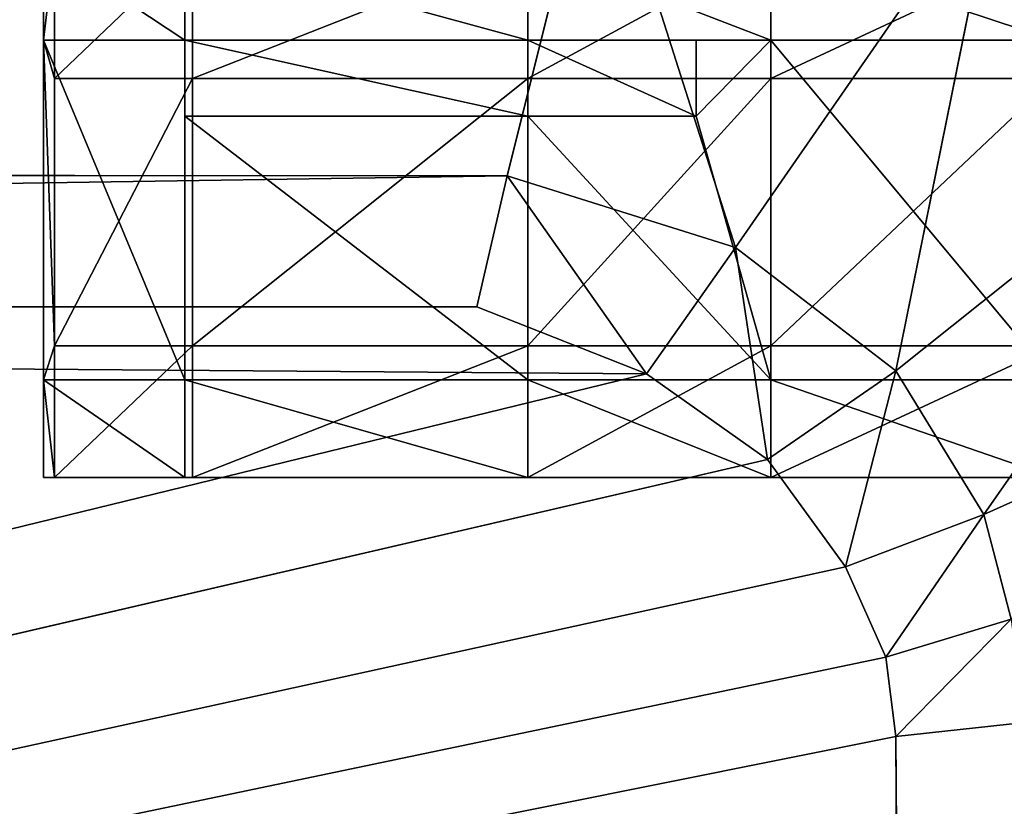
# Model space of a CAD drawing. Extents: x 0 to 31, y 0 to 21.2.
# Tile 394 of 574: x 20.8 to 22.2, y 4.1 to 5.3. Entities that reach past the tile are written whole.
import ezdxf

# ---------------------------------------------------------------- set-up
doc = ezdxf.new("R2010")
doc.units = 0
doc.header["$MEASUREMENT"] = 0
doc.layers.get('0').update_dxf_attribs({"color": 13, "linetype": 'CONTINUOUS'})
for name, color, linetype in [('CAST_IRON', 250, 'CONTINUOUS'), ('GALVANIZED_METAL', 252, 'CONTINUOUS'), ('GRATES', 250, 'CONTINUOUS')]:
    doc.layers.add(name, color=color, linetype=linetype)

# ---------------------------------------------------------------- blocks, each defined once
blk = doc.blocks.new('NGM5058UC_TRADECAD_DXF')
at = {"layer": 'CAST_IRON', "color": 0}
for p, q in [((6.1434, -5.06665, -0.01055), (6.0136, -5.58635, 0.43355)), ((6.1434, -5.06665, -0.01055), (6.0136, -5.58635, 0.43355)), ((6.1434, -5.06665, -0.01055), (6.3414, -5.68915, 0.42785)), ((6.1434, -5.06665, -0.01055), (6.3414, -5.68915, 0.42785)), ((6.717, -5.14705, -0.01805), (6.3414, -5.68915, 0.42785)), ((6.717, -5.14705, -0.01805), (6.3414, -5.68915, 0.42785)), ((6.717, -5.14705, -0.01805), (6.5712, -5.86575, 0.43245)), ((6.717, -5.14705, -0.01805), (6.5712, -5.86575, 0.43245)), ((6.5712, -5.86575, 0.43245), (7.1811, -5.37945, -0.02125)), ((6.5712, -5.86575, 0.43245), (7.1811, -5.37945, -0.02125)), ((-6.3957, -5.57645, 0.42515), (6.0136, -5.58635, 0.43355)), ((-6.3957, -5.57645, 0.42515), (6.0136, -5.58635, 0.43355)), ((6.0136, -5.58635, 0.43355), (5.9703, -5.77405, 0.58145)), ((6.0136, -5.58635, 0.43355), (5.9703, -5.77405, 0.58145)), ((6.0136, -5.58635, 0.43355), (6.2138, -5.87025, 0.58145)), ((6.0136, -5.58635, 0.43355), (6.2138, -5.87025, 0.58145)), ((6.0136, -5.58635, 0.43355), (6.3414, -5.68915, 0.42785)), ((6.0136, -5.58635, 0.43355), (6.3414, -5.68915, 0.42785)), ((6.2138, -5.87025, 0.58145), (6.3414, -5.68915, 0.42785)), ((6.2138, -5.87025, 0.58145), (6.3414, -5.68915, 0.42785)), ((6.3414, -5.68915, 0.42785), (6.5712, -5.86575, 0.43245)), ((6.3414, -5.68915, 0.42785), (6.5712, -5.86575, 0.43245)), ((7.434, -5.74205, -0.01705), (6.6979, -6.07205, 0.44385)), ((7.434, -5.74205, -0.01705), (6.6979, -6.07205, 0.44385)), ((-6.3929, -5.77405, 0.58145), (5.9703, -5.77405, 0.58145)), ((-6.3929, -5.77405, 0.58145), (5.9703, -5.77405, 0.58145)), ((5.9703, -5.77405, 0.58145), (6.2138, -5.87025, 0.58145)), ((5.9703, -5.77405, 0.58145), (6.2138, -5.87025, 0.58145)), ((6.2138, -5.87025, 0.58145), (-7.348, -9.18255, 0.58145)), ((6.2138, -5.87025, 0.58145), (-7.348, -9.18255, 0.58145)), ((6.2138, -5.87025, 0.58145), (6.3871, -5.99295, 0.58145)), ((6.2138, -5.87025, 0.58145), (6.3871, -5.99295, 0.58145)), ((6.3871, -5.99295, 0.58145), (6.5712, -5.86575, 0.43245)), ((6.3871, -5.99295, 0.58145), (6.5712, -5.86575, 0.43245)), ((6.5712, -5.86575, 0.43245), (6.6979, -6.07205, 0.44385)), ((6.5712, -5.86575, 0.43245), (6.6979, -6.07205, 0.44385)), ((6.3871, -5.99295, 0.58145), (-7.348, -9.18255, 0.58145)), ((6.3871, -5.99295, 0.58145), (-7.348, -9.18255, 0.58145)), ((6.3871, -5.99295, 0.58145), (6.4994, -6.14695, 0.58145)), ((6.3871, -5.99295, 0.58145), (6.4994, -6.14695, 0.58145)), ((6.4994, -6.14695, 0.58145), (6.6979, -6.07205, 0.44385)), ((6.4994, -6.14695, 0.58145), (6.6979, -6.07205, 0.44385)), ((6.6979, -6.07205, 0.44385), (6.7371, -6.22205, 0.45035)), ((6.6979, -6.07205, 0.44385), (6.7371, -6.22205, 0.45035)), ((-7.348, -9.18255, 0.58145), (6.4994, -6.14695, 0.58145)), ((-7.348, -9.18255, 0.58145), (6.4994, -6.14695, 0.58145)), ((6.4994, -6.14695, 0.58145), (6.5572, -6.27685, 0.57605)), ((6.4994, -6.14695, 0.58145), (6.5572, -6.27685, 0.57605)), ((6.7371, -6.22205, 0.45035), (6.5572, -6.27685, 0.57605)), ((6.7371, -6.22205, 0.45035), (6.5572, -6.27685, 0.57605)), ((6.7371, -6.22205, 0.45035), (6.5715, -6.39075, 0.58145)), ((6.7371, -6.22205, 0.45035), (6.5715, -6.39075, 0.58145)), ((6.5572, -6.27685, 0.57605), (-7.348, -9.18255, 0.58145)), ((6.5572, -6.27685, 0.57605), (-7.348, -9.18255, 0.58145)), ((6.5572, -6.27685, 0.57605), (6.5715, -6.39075, 0.58145)), ((6.5572, -6.27685, 0.57605), (6.5715, -6.39075, 0.58145)), ((6.5715, -6.39075, 0.58145), (6.7558, -6.37075, 0.46905)), ((6.5715, -6.39075, 0.58145), (6.7558, -6.37075, 0.46905)), ((6.5715, -6.39075, 0.58145), (-7.348, -9.18255, 0.58145)), ((6.5715, -6.39075, 0.58145), (-7.348, -9.18255, 0.58145)), ((6.5715, -6.39075, 0.58145), (6.5869, -9.17585, 0.58145)), ((6.5715, -6.39075, 0.58145), (6.5869, -9.17585, 0.58145))]:
    blk.add_line(p, q, dxfattribs=at)
at = {"layer": 'GRATES', "color": 0}
for p, q in [((5.3485, -5.39145, 0.70725), (5.3485, -5.25695, 0.70725)), ((5.3485, -5.39145, 0.70725), (5.3485, -5.25695, 0.70725)), ((5.3642, -5.25695, 0.98805), (5.3642, -5.44635, 0.98805)), ((5.3642, -5.25695, 0.98805), (5.3642, -5.44635, 0.98805)), ((5.5512, -5.39145, 0.70725), (5.5512, -5.25695, 0.70725)), ((5.5512, -5.39145, 0.70725), (5.5512, -5.25695, 0.70725)), ((5.5623, -5.44635, 0.98805), (5.5623, -5.25695, 0.98805)), ((5.5623, -5.44635, 0.98805), (5.5623, -5.25695, 0.98805)), ((6.0434, -5.44635, 0.98805), (6.0434, -5.25695, 0.98805)), ((6.0434, -5.44635, 0.98805), (6.0434, -5.25695, 0.98805)), ((6.0434, -5.39145, 0.70725), (6.0434, -5.25695, 0.70725)), ((6.0434, -5.39145, 0.70725), (6.0434, -5.25695, 0.70725)), ((6.3922, -5.25695, 0.98805), (6.3922, -5.44635, 0.98805)), ((6.3922, -5.39145, 0.70725), (6.3922, -5.25695, 0.70725)), ((6.3922, -5.25695, 0.98805), (6.3922, -5.44635, 0.98805)), ((6.3922, -5.39145, 0.70725), (6.3922, -5.25695, 0.70725)), ((5.3485, -5.39145, 0.70725), (5.3642, -5.44635, 0.98805)), ((5.3485, -5.87865, 0.70725), (5.3485, -5.39145, 0.70725)), ((5.3485, -5.39145, 0.70725), (5.3642, -5.44635, 0.98805)), ((5.3485, -5.39145, 0.70725), (5.5512, -5.39145, 0.70725)), ((5.3485, -5.39145, 0.70725), (5.5512, -5.39145, 0.70725)), ((5.3485, -5.87865, 0.70725), (5.3485, -5.39145, 0.70725)), ((5.5512, -5.50035, 0.30885), (5.5512, -5.39145, 0.30885)), ((5.5512, -5.39145, 0.30885), (5.5512, -5.39145, 0.59665)), ((5.5512, -5.39145, 0.59665), (5.5512, -5.87865, 0.59665)), ((5.5512, -5.39145, 0.70725), (6.0434, -5.39145, 0.70725)), ((5.5512, -5.87865, 0.70725), (5.5512, -5.39145, 0.70725)), ((6.0434, -5.39145, 0.30885), (5.5512, -5.39145, 0.30885)), ((5.5512, -5.50035, 0.30885), (5.5512, -5.39145, 0.30885)), ((5.5512, -5.39145, 0.59665), (5.5512, -5.39145, 0.70725)), ((5.5512, -5.87865, 0.70725), (5.5512, -5.39145, 0.70725)), ((5.5512, -5.39145, 0.59665), (5.5512, -5.87865, 0.59665)), ((5.5512, -5.39145, 0.70725), (6.0434, -5.39145, 0.70725)), ((5.5512, -5.39145, 0.59665), (5.5512, -5.39145, 0.70725)), ((5.5512, -5.39145, 0.59665), (6.0434, -5.39145, 0.59665)), ((5.5512, -5.39145, 0.59665), (6.0434, -5.39145, 0.59665)), ((5.5512, -5.39145, 0.30885), (5.5512, -5.39145, 0.59665)), ((6.0434, -5.39145, 0.30885), (5.5512, -5.39145, 0.30885)), ((6.0434, -5.50035, 0.30885), (6.0434, -5.39145, 0.30885)), ((6.0434, -5.39145, 0.70725), (6.3922, -5.39145, 0.70725)), ((6.2847, -5.39145, 0.30885), (6.0434, -5.39145, 0.30885)), ((6.0434, -5.50035, 0.30885), (6.0434, -5.39145, 0.30885)), ((6.0434, -5.39145, 0.59665), (6.0434, -5.39145, 0.70725)), ((6.0434, -5.39145, 0.70725), (6.3922, -5.39145, 0.70725)), ((6.0434, -5.39145, 0.59665), (6.0434, -5.39145, 0.70725)), ((6.0434, -5.39145, 0.59665), (6.3922, -5.39145, 0.59665)), ((6.0434, -5.39145, 0.30885), (6.0434, -5.39145, 0.59665)), ((6.0434, -5.39145, 0.59665), (6.3922, -5.39145, 0.59665)), ((6.0434, -5.39145, 0.30885), (6.0434, -5.39145, 0.59665)), ((6.2847, -5.39145, 0.30885), (6.0434, -5.39145, 0.30885)), ((6.3922, -5.39145, 0.59665), (6.2847, -5.39145, 0.30885)), ((6.2847, -5.39145, 0.30885), (6.2847, -5.50035, 0.30885)), ((6.2847, -5.39145, 0.30885), (6.2847, -5.50035, 0.30885)), ((6.3922, -5.39145, 0.59665), (6.2847, -5.39145, 0.30885)), ((6.3922, -5.39145, 0.70725), (6.7979, -5.39135, 0.70725)), ((6.3922, -5.39145, 0.70725), (6.7979, -5.39135, 0.70725)), ((6.3922, -5.39145, 0.59665), (6.7979, -5.39135, 0.59665)), ((6.3922, -5.39145, 0.59665), (6.7979, -5.39135, 0.59665)), ((6.3922, -5.87865, 0.59665), (6.3922, -5.39145, 0.59665)), ((6.3922, -5.39145, 0.59665), (6.3922, -5.39145, 0.70725)), ((6.3922, -5.39145, 0.59665), (6.3922, -5.39145, 0.70725)), ((6.3922, -5.87865, 0.59665), (6.3922, -5.39145, 0.59665)), ((5.3642, -5.44635, 0.98805), (5.3642, -5.82985, 0.98805)), ((5.5623, -5.44635, 0.98805), (5.3642, -5.44635, 0.98805)), ((5.3642, -5.44635, 0.98805), (5.3642, -5.82985, 0.98805)), ((5.5623, -5.44635, 0.98805), (5.3642, -5.44635, 0.98805)), ((5.5623, -5.82985, 0.98805), (5.5623, -5.44635, 0.98805)), ((5.5623, -5.44635, 0.98805), (6.0434, -5.44635, 0.98805)), ((5.5623, -5.44635, 0.98805), (6.0434, -5.44635, 0.98805)), ((5.5623, -5.82985, 0.98805), (5.5623, -5.44635, 0.98805)), ((6.3922, -5.44635, 0.98805), (6.0434, -5.44635, 0.98805)), ((6.0434, -5.82985, 0.98805), (6.0434, -5.44635, 0.98805)), ((6.3922, -5.44635, 0.98805), (6.0434, -5.44635, 0.98805)), ((6.0434, -5.82985, 0.98805), (6.0434, -5.44635, 0.98805)), ((6.3922, -5.44635, 0.98805), (6.3922, -5.82985, 0.98805)), ((6.3922, -5.44635, 0.98805), (6.3922, -5.82985, 0.98805)), ((6.3922, -5.44635, 0.98805), (6.7979, -5.44635, 0.98805)), ((6.3922, -5.44635, 0.98805), (6.7979, -5.44635, 0.98805)), ((5.5512, -5.87865, 0.59665), (5.5512, -5.50035, 0.30885)), ((5.5512, -5.50035, 0.30885), (6.0434, -5.50035, 0.30885)), ((5.5512, -5.50035, 0.30885), (6.0434, -5.50035, 0.30885)), ((5.5512, -5.87865, 0.59665), (5.5512, -5.50035, 0.30885)), ((6.0434, -5.50035, 0.30885), (6.2847, -5.50035, 0.30885)), ((6.0434, -5.87865, 0.59665), (6.0434, -5.50035, 0.30885)), ((6.0434, -5.50035, 0.30885), (6.2847, -5.50035, 0.30885)), ((6.0434, -5.87865, 0.59665), (6.0434, -5.50035, 0.30885)), ((6.2847, -5.50035, 0.30885), (6.3922, -5.87865, 0.59665)), ((6.2847, -5.50035, 0.30885), (6.3922, -5.87865, 0.59665)), ((5.3485, -5.87865, 0.70725), (5.3642, -5.82985, 0.98805)), ((5.3485, -5.87865, 0.70725), (5.3642, -5.82985, 0.98805)), ((5.3642, -5.82985, 0.98805), (5.3642, -6.01905, 0.98805)), ((5.3642, -5.82985, 0.98805), (5.3642, -6.01905, 0.98805)), ((5.3642, -5.82985, 0.98805), (5.5623, -5.82985, 0.98805)), ((5.3642, -5.82985, 0.98805), (5.5623, -5.82985, 0.98805)), ((5.5623, -5.82985, 0.98805), (5.5623, -6.01905, 0.98805)), ((6.0434, -5.82985, 0.98805), (5.5623, -5.82985, 0.98805)), ((5.5623, -5.82985, 0.98805), (5.5623, -6.01905, 0.98805)), ((6.0434, -5.82985, 0.98805), (5.5623, -5.82985, 0.98805)), ((6.3922, -5.82985, 0.98805), (6.0434, -5.82985, 0.98805)), ((6.0434, -6.01905, 0.98805), (6.0434, -5.82985, 0.98805)), ((6.3922, -5.82985, 0.98805), (6.0434, -5.82985, 0.98805)), ((6.0434, -6.01905, 0.98805), (6.0434, -5.82985, 0.98805)), ((6.3922, -5.82985, 0.98805), (6.3922, -6.01905, 0.98805)), ((6.3922, -5.82985, 0.98805), (6.3922, -6.01905, 0.98805)), ((6.3922, -5.82985, 0.98805), (6.7979, -5.82985, 0.98805)), ((6.3922, -5.82985, 0.98805), (6.7979, -5.82985, 0.98805)), ((5.3485, -6.01905, 0.70725), (5.3485, -5.87865, 0.70725)), ((5.3485, -5.87865, 0.70725), (5.5512, -5.87865, 0.70725)), ((5.3485, -5.87865, 0.70725), (5.5512, -5.87865, 0.70725)), ((5.3485, -6.01905, 0.70725), (5.3485, -5.87865, 0.70725)), ((5.5512, -6.01905, 0.70725), (5.5512, -5.87865, 0.70725)), ((6.0434, -5.87865, 0.70725), (5.5512, -5.87865, 0.70725)), ((5.5512, -6.01905, 0.70725), (5.5512, -5.87865, 0.70725)), ((6.0434, -5.87865, 0.70725), (5.5512, -5.87865, 0.70725)), ((6.0434, -5.87865, 0.59665), (5.5512, -5.87865, 0.59665)), ((5.5512, -5.87865, 0.59665), (5.5512, -5.87865, 0.70725)), ((5.5512, -5.87865, 0.59665), (5.5512, -5.87865, 0.70725)), ((6.0434, -5.87865, 0.59665), (5.5512, -5.87865, 0.59665)), ((6.3922, -5.87865, 0.70725), (6.0434, -5.87865, 0.70725)), ((6.0434, -5.87865, 0.70725), (6.0434, -6.01905, 0.70725)), ((6.0434, -5.87865, 0.70725), (6.0434, -6.01905, 0.70725)), ((6.0434, -5.87865, 0.70725), (6.0434, -5.87865, 0.59665)), ((6.3922, -5.87865, 0.70725), (6.0434, -5.87865, 0.70725)), ((6.3922, -5.87865, 0.59665), (6.0434, -5.87865, 0.59665)), ((6.0434, -5.87865, 0.70725), (6.0434, -5.87865, 0.59665)), ((6.3922, -5.87865, 0.59665), (6.0434, -5.87865, 0.59665)), ((6.3922, -6.01905, 0.70725), (6.3922, -5.87865, 0.70725)), ((6.3922, -5.87865, 0.70725), (6.7979, -5.87865, 0.70725)), ((6.7979, -5.87865, 0.59665), (6.3922, -5.87865, 0.59665)), ((6.3922, -5.87865, 0.59665), (6.3922, -5.87865, 0.70725)), ((6.7979, -5.87865, 0.59665), (6.3922, -5.87865, 0.59665)), ((6.3922, -5.87865, 0.59665), (6.3922, -5.87865, 0.70725)), ((6.3922, -5.87865, 0.70725), (6.7979, -5.87865, 0.70725)), ((6.3922, -6.01905, 0.70725), (6.3922, -5.87865, 0.70725)), ((5.3642, -6.01905, 0.98805), (5.3485, -6.01905, 0.70725)), ((5.5512, -6.01905, 0.70725), (5.3485, -6.01905, 0.70725)), ((5.3642, -6.01905, 0.98805), (5.3485, -6.01905, 0.70725)), ((5.5512, -6.01905, 0.70725), (5.3485, -6.01905, 0.70725)), ((5.3642, -6.01905, 0.98805), (5.5623, -6.01905, 0.98805)), ((5.3642, -6.01905, 0.98805), (5.5623, -6.01905, 0.98805)), ((6.0434, -6.01905, 0.70725), (5.5512, -6.01905, 0.70725)), ((5.5512, -6.01905, 0.70725), (5.5623, -6.01905, 0.98805)), ((5.5512, -6.01905, 0.70725), (5.5623, -6.01905, 0.98805)), ((6.0434, -6.01905, 0.70725), (5.5512, -6.01905, 0.70725)), ((5.5623, -6.01905, 0.98805), (6.0434, -6.01905, 0.98805)), ((5.5623, -6.01905, 0.98805), (6.0434, -6.01905, 0.98805)), ((6.0434, -6.01905, 0.98805), (6.0434, -6.01905, 0.70725)), ((6.0434, -6.01905, 0.98805), (6.3922, -6.01905, 0.98805)), ((6.3922, -6.01905, 0.70725), (6.0434, -6.01905, 0.70725)), ((6.0434, -6.01905, 0.98805), (6.0434, -6.01905, 0.70725)), ((6.3922, -6.01905, 0.70725), (6.0434, -6.01905, 0.70725)), ((6.0434, -6.01905, 0.98805), (6.3922, -6.01905, 0.98805)), ((6.3922, -6.01905, 0.98805), (6.3922, -6.01905, 0.70725)), ((6.7979, -6.01905, 0.98805), (6.3922, -6.01905, 0.98805)), ((6.3922, -6.01905, 0.70725), (6.7979, -6.01905, 0.70725)), ((6.7979, -6.01905, 0.98805), (6.3922, -6.01905, 0.98805)), ((6.3922, -6.01905, 0.70725), (6.7979, -6.01905, 0.70725)), ((6.3922, -6.01905, 0.98805), (6.3922, -6.01905, 0.70725))]:
    blk.add_line(p, q, dxfattribs=at)
at = {"layer": 'CAST_IRON', "color": 0}
mesh = blk.add_polyface(dxfattribs=at)
corners = [(6.1434, -5.06665, -0.01055), (-6.3957, -5.57645, 0.42515), (-6.4034, -5.06665, -0.01055), (6.0136, -5.58635, 0.43355)]
mesh.append_faces([[corners[k] for k in face] for face in [(0, 1, 2), (1, 0, 3)]], dxfattribs={"vtx0": -1, "color": 0})
mesh = blk.add_polyface(dxfattribs=at)
corners = [(6.3414, -5.68915, 0.42785), (6.0136, -5.58635, 0.43355), (6.1434, -5.06665, -0.01055)]
mesh.append_faces([[corners[k] for k in face] for face in [(0, 1, 2)]], dxfattribs={"color": 0})
mesh = blk.add_polyface(dxfattribs=at)
corners = [(6.717, -5.14705, -0.01805), (6.3414, -5.68915, 0.42785), (6.1434, -5.06665, -0.01055)]
mesh.append_faces([[corners[k] for k in face] for face in [(0, 1, 2)]], dxfattribs={"color": 0})
mesh = blk.add_polyface(dxfattribs=at)
corners = [(7.1811, -5.37945, -0.02125), (6.717, -5.14705, -0.01805), (6.7471, -5.09065, -0.08905)]
mesh.append_faces([[corners[k] for k in face] for face in [(0, 1, 2)]], dxfattribs={"color": 0})
mesh = blk.add_polyface(dxfattribs=at)
corners = [(6.717, -5.14705, -0.01805), (6.5712, -5.86575, 0.43245), (6.3414, -5.68915, 0.42785)]
mesh.append_faces([[corners[k] for k in face] for face in [(0, 1, 2)]], dxfattribs={"color": 0})
mesh = blk.add_polyface(dxfattribs=at)
corners = [(7.1811, -5.37945, -0.02125), (6.5712, -5.86575, 0.43245), (6.717, -5.14705, -0.01805)]
mesh.append_faces([[corners[k] for k in face] for face in [(0, 1, 2)]], dxfattribs={"color": 0})
mesh = blk.add_polyface(dxfattribs=at)
corners = [(7.1811, -5.37945, -0.02125), (6.6979, -6.07205, 0.44385), (6.5712, -5.86575, 0.43245)]
mesh.append_faces([[corners[k] for k in face] for face in [(0, 1, 2)]], dxfattribs={"color": 0})
mesh = blk.add_polyface(dxfattribs=at)
corners = [(7.434, -5.74205, -0.01705), (6.6979, -6.07205, 0.44385), (7.1811, -5.37945, -0.02125)]
mesh.append_faces([[corners[k] for k in face] for face in [(0, 1, 2)]], dxfattribs={"color": 0})
mesh = blk.add_polyface(dxfattribs=at)
corners = [(6.0136, -5.58635, 0.43355), (-6.3929, -5.77405, 0.58145), (-6.3957, -5.57645, 0.42515)]
mesh.append_faces([[corners[k] for k in face] for face in [(0, 1, 2)]], dxfattribs={"color": 0})
mesh = blk.add_polyface(dxfattribs=at)
corners = [(6.0136, -5.58635, 0.43355), (5.9703, -5.77405, 0.58145), (-6.3929, -5.77405, 0.58145)]
mesh.append_faces([[corners[k] for k in face] for face in [(0, 1, 2)]], dxfattribs={"color": 0})
mesh = blk.add_polyface(dxfattribs=at)
corners = [(6.2138, -5.87025, 0.58145), (5.9703, -5.77405, 0.58145), (6.0136, -5.58635, 0.43355)]
mesh.append_faces([[corners[k] for k in face] for face in [(0, 1, 2)]], dxfattribs={"color": 0})
mesh = blk.add_polyface(dxfattribs=at)
corners = [(6.3414, -5.68915, 0.42785), (6.2138, -5.87025, 0.58145), (6.0136, -5.58635, 0.43355)]
mesh.append_faces([[corners[k] for k in face] for face in [(0, 1, 2)]], dxfattribs={"color": 0})
mesh = blk.add_polyface(dxfattribs=at)
corners = [(6.3871, -5.99295, 0.58145), (6.2138, -5.87025, 0.58145), (6.3414, -5.68915, 0.42785)]
mesh.append_faces([[corners[k] for k in face] for face in [(0, 1, 2)]], dxfattribs={"color": 0})
mesh = blk.add_polyface(dxfattribs=at)
corners = [(6.5712, -5.86575, 0.43245), (6.3871, -5.99295, 0.58145), (6.3414, -5.68915, 0.42785)]
mesh.append_faces([[corners[k] for k in face] for face in [(0, 1, 2)]], dxfattribs={"color": 0})
mesh = blk.add_polyface(dxfattribs=at)
corners = [(7.434, -5.74205, -0.01705), (6.7371, -6.22205, 0.45035), (6.6979, -6.07205, 0.44385)]
mesh.append_faces([[corners[k] for k in face] for face in [(0, 1, 2)]], dxfattribs={"color": 0})
mesh = blk.add_polyface(dxfattribs=at)
corners = [(-6.3929, -5.77405, 0.58145), (6.2138, -5.87025, 0.58145), (-7.348, -9.18255, 0.58145), (5.9703, -5.77405, 0.58145)]
mesh.append_faces([[corners[k] for k in face] for face in [(0, 1, 2), (1, 0, 3)]], dxfattribs={"vtx0": -1, "color": 0})
mesh = blk.add_polyface(dxfattribs=at)
corners = [(6.3871, -5.99295, 0.58145), (-7.348, -9.18255, 0.58145), (6.2138, -5.87025, 0.58145)]
mesh.append_faces([[corners[k] for k in face] for face in [(0, 1, 2)]], dxfattribs={"color": 0})
mesh = blk.add_polyface(dxfattribs=at)
corners = [(6.5712, -5.86575, 0.43245), (6.4994, -6.14695, 0.58145), (6.3871, -5.99295, 0.58145)]
mesh.append_faces([[corners[k] for k in face] for face in [(0, 1, 2)]], dxfattribs={"color": 0})
mesh = blk.add_polyface(dxfattribs=at)
corners = [(6.6979, -6.07205, 0.44385), (6.4994, -6.14695, 0.58145), (6.5712, -5.86575, 0.43245)]
mesh.append_faces([[corners[k] for k in face] for face in [(0, 1, 2)]], dxfattribs={"color": 0})
mesh = blk.add_polyface(dxfattribs=at)
corners = [(6.4994, -6.14695, 0.58145), (-7.348, -9.18255, 0.58145), (6.3871, -5.99295, 0.58145)]
mesh.append_faces([[corners[k] for k in face] for face in [(0, 1, 2)]], dxfattribs={"color": 0})
mesh = blk.add_polyface(dxfattribs=at)
corners = [(6.6979, -6.07205, 0.44385), (6.5572, -6.27685, 0.57605), (6.4994, -6.14695, 0.58145)]
mesh.append_faces([[corners[k] for k in face] for face in [(0, 1, 2)]], dxfattribs={"color": 0})
mesh = blk.add_polyface(dxfattribs=at)
corners = [(6.7371, -6.22205, 0.45035), (6.5572, -6.27685, 0.57605), (6.6979, -6.07205, 0.44385)]
mesh.append_faces([[corners[k] for k in face] for face in [(0, 1, 2)]], dxfattribs={"color": 0})
mesh = blk.add_polyface(dxfattribs=at)
corners = [(6.5572, -6.27685, 0.57605), (-7.348, -9.18255, 0.58145), (6.4994, -6.14695, 0.58145)]
mesh.append_faces([[corners[k] for k in face] for face in [(0, 1, 2)]], dxfattribs={"color": 0})
mesh = blk.add_polyface(dxfattribs=at)
corners = [(6.7371, -6.22205, 0.45035), (6.5715, -6.39075, 0.58145), (6.5572, -6.27685, 0.57605)]
mesh.append_faces([[corners[k] for k in face] for face in [(0, 1, 2)]], dxfattribs={"color": 0})
mesh = blk.add_polyface(dxfattribs=at)
corners = [(6.7558, -6.37075, 0.46905), (6.5715, -6.39075, 0.58145), (6.7371, -6.22205, 0.45035)]
mesh.append_faces([[corners[k] for k in face] for face in [(0, 1, 2)]], dxfattribs={"color": 0})
mesh = blk.add_polyface(dxfattribs=at)
corners = [(6.5715, -6.39075, 0.58145), (-7.348, -9.18255, 0.58145), (6.5572, -6.27685, 0.57605)]
mesh.append_faces([[corners[k] for k in face] for face in [(0, 1, 2)]], dxfattribs={"color": 0})
mesh = blk.add_polyface(dxfattribs=at)
corners = [(6.7558, -6.37075, 0.46905), (6.5869, -9.17585, 0.58145), (6.5715, -6.39075, 0.58145)]
mesh.append_faces([[corners[k] for k in face] for face in [(0, 1, 2)]], dxfattribs={"color": 0})
mesh = blk.add_polyface(dxfattribs=at)
corners = [(6.7752, -9.02675, 0.46705), (6.5869, -9.17585, 0.58145), (6.7558, -6.37075, 0.46905)]
mesh.append_faces([[corners[k] for k in face] for face in [(0, 1, 2)]], dxfattribs={"color": 0})
mesh = blk.add_polyface(dxfattribs=at)
corners = [(6.5869, -9.17585, 0.58145), (-7.348, -9.18255, 0.58145), (6.5715, -6.39075, 0.58145)]
mesh.append_faces([[corners[k] for k in face] for face in [(0, 1, 2)]], dxfattribs={"color": 0})
at = {"layer": 'GALVANIZED_METAL', "color": 0}
mesh = blk.add_polyface(dxfattribs=at)
corners = [(-14.2165, -9.41305, -1.89865), (14.216, 9.40775, -1.89865), (-14.3866, -9.24295, -1.89865), (14.386, 9.23775, -1.89865)]
mesh.append_faces([[corners[k] for k in face] for face in [(0, 1, 2), (1, 0, 3)]], dxfattribs={"vtx0": -1, "color": 0})
mesh = blk.add_polyface(dxfattribs=at)
corners = [(14.216, 9.40775, -1.89865), (-14.2165, 9.40775, -1.89865), (-14.3866, -9.24295, -1.89865)]
mesh.append_faces([[corners[k] for k in face] for face in [(0, 1, 2)]], dxfattribs={"color": 0})
mesh = blk.add_polyface(dxfattribs=at)
corners = [(14.386, 9.23775, -1.89865), (-14.2165, -9.41305, -1.89865), (14.2159, -9.41295, -1.89865)]
mesh.append_faces([[corners[k] for k in face] for face in [(0, 1, 2)]], dxfattribs={"color": 0})
at = {"layer": 'GRATES', "color": 0}
mesh = blk.add_polyface(dxfattribs=at)
corners = [(5.3485, -5.39145, 0.70725), (5.3642, -5.25695, 0.98805), (5.3642, -5.44635, 0.98805), (5.3485, -5.25695, 0.70725)]
mesh.append_faces([[corners[k] for k in face] for face in [(0, 1, 2), (1, 0, 3)]], dxfattribs={"vtx0": -1, "color": 0})
mesh = blk.add_polyface(dxfattribs=at)
corners = [(5.5512, -5.39145, 0.70725), (5.3485, -5.25695, 0.70725), (5.3485, -5.39145, 0.70725), (5.5512, -5.25695, 0.70725)]
mesh.append_faces([[corners[k] for k in face] for face in [(0, 1, 2), (1, 0, 3)]], dxfattribs={"vtx0": -1, "color": 0})
mesh = blk.add_polyface(dxfattribs=at)
corners = [(5.5623, -5.25695, 0.98805), (5.3642, -5.44635, 0.98805), (5.3642, -5.25695, 0.98805), (5.5623, -5.44635, 0.98805)]
mesh.append_faces([[corners[k] for k in face] for face in [(0, 1, 2), (1, 0, 3)]], dxfattribs={"vtx0": -1, "color": 0})
mesh = blk.add_polyface(dxfattribs=at)
corners = [(6.0434, -5.39145, 0.70725), (5.5512, -5.25695, 0.70725), (5.5512, -5.39145, 0.70725), (6.0434, -5.25695, 0.70725)]
mesh.append_faces([[corners[k] for k in face] for face in [(0, 1, 2), (1, 0, 3)]], dxfattribs={"vtx0": -1, "color": 0})
mesh = blk.add_polyface(dxfattribs=at)
corners = [(6.0434, -5.25695, 0.98805), (5.5623, -5.44635, 0.98805), (5.5623, -5.25695, 0.98805), (6.0434, -5.44635, 0.98805)]
mesh.append_faces([[corners[k] for k in face] for face in [(0, 1, 2), (1, 0, 3)]], dxfattribs={"vtx0": -1, "color": 0})
mesh = blk.add_polyface(dxfattribs=at)
corners = [(6.3922, -5.25695, 0.98805), (6.0434, -5.44635, 0.98805), (6.0434, -5.25695, 0.98805), (6.3922, -5.44635, 0.98805)]
mesh.append_faces([[corners[k] for k in face] for face in [(0, 1, 2), (1, 0, 3)]], dxfattribs={"vtx0": -1, "color": 0})
mesh = blk.add_polyface(dxfattribs=at)
corners = [(6.3922, -5.39145, 0.70725), (6.0434, -5.25695, 0.70725), (6.0434, -5.39145, 0.70725), (6.3922, -5.25695, 0.70725)]
mesh.append_faces([[corners[k] for k in face] for face in [(0, 1, 2), (1, 0, 3)]], dxfattribs={"vtx0": -1, "color": 0})
mesh = blk.add_polyface(dxfattribs=at)
corners = [(6.7979, -5.25685, 0.98805), (6.3922, -5.44635, 0.98805), (6.3922, -5.25695, 0.98805), (6.7979, -5.44635, 0.98805)]
mesh.append_faces([[corners[k] for k in face] for face in [(0, 1, 2), (1, 0, 3)]], dxfattribs={"vtx0": -1, "color": 0})
mesh = blk.add_polyface(dxfattribs=at)
corners = [(6.7979, -5.39135, 0.70725), (6.3922, -5.25695, 0.70725), (6.3922, -5.39145, 0.70725), (6.7979, -5.25685, 0.70725)]
mesh.append_faces([[corners[k] for k in face] for face in [(0, 1, 2), (1, 0, 3)]], dxfattribs={"vtx0": -1, "color": 0})
mesh = blk.add_polyface(dxfattribs=at)
corners = [(5.3485, -5.39145, 0.70725), (5.3642, -5.82985, 0.98805), (5.3485, -5.87865, 0.70725), (5.3642, -5.44635, 0.98805)]
mesh.append_faces([[corners[k] for k in face] for face in [(0, 1, 2), (1, 0, 3)]], dxfattribs={"vtx0": -1, "color": 0})
mesh = blk.add_polyface(dxfattribs=at)
corners = [(5.5512, -5.87865, 0.70725), (5.3485, -5.39145, 0.70725), (5.3485, -5.87865, 0.70725), (5.5512, -5.39145, 0.70725)]
mesh.append_faces([[corners[k] for k in face] for face in [(0, 1, 2), (1, 0, 3)]], dxfattribs={"vtx0": -1, "color": 0})
mesh = blk.add_polyface(dxfattribs=at)
corners = [(5.5512, -5.50035, 0.30885), (5.5512, -5.39145, 0.59665), (5.5512, -5.87865, 0.59665), (5.5512, -5.39145, 0.30885)]
mesh.append_faces([[corners[k] for k in face] for face in [(0, 1, 2), (1, 0, 3)]], dxfattribs={"vtx0": -1, "color": 0})
mesh = blk.add_polyface(dxfattribs=at)
corners = [(6.0434, -5.50035, 0.30885), (5.5512, -5.39145, 0.30885), (5.5512, -5.50035, 0.30885), (6.0434, -5.39145, 0.30885)]
mesh.append_faces([[corners[k] for k in face] for face in [(0, 1, 2), (1, 0, 3)]], dxfattribs={"vtx0": -1, "color": 0})
mesh = blk.add_polyface(dxfattribs=at)
corners = [(5.5512, -5.39145, 0.59665), (5.5512, -5.87865, 0.70725), (5.5512, -5.87865, 0.59665), (5.5512, -5.39145, 0.70725)]
mesh.append_faces([[corners[k] for k in face] for face in [(0, 1, 2), (1, 0, 3)]], dxfattribs={"vtx0": -1, "color": 0})
mesh = blk.add_polyface(dxfattribs=at)
corners = [(6.0434, -5.39145, 0.70725), (5.5512, -5.39145, 0.59665), (6.0434, -5.39145, 0.59665), (5.5512, -5.39145, 0.70725)]
mesh.append_faces([[corners[k] for k in face] for face in [(0, 1, 2), (1, 0, 3)]], dxfattribs={"vtx0": -1, "color": 0})
mesh = blk.add_polyface(dxfattribs=at)
corners = [(6.0434, -5.39145, 0.59665), (5.5512, -5.39145, 0.30885), (6.0434, -5.39145, 0.30885), (5.5512, -5.39145, 0.59665)]
mesh.append_faces([[corners[k] for k in face] for face in [(0, 1, 2), (1, 0, 3)]], dxfattribs={"vtx0": -1, "color": 0})
mesh = blk.add_polyface(dxfattribs=at)
corners = [(6.2847, -5.50035, 0.30885), (6.0434, -5.39145, 0.30885), (6.0434, -5.50035, 0.30885), (6.2847, -5.39145, 0.30885)]
mesh.append_faces([[corners[k] for k in face] for face in [(0, 1, 2), (1, 0, 3)]], dxfattribs={"vtx0": -1, "color": 0})
mesh = blk.add_polyface(dxfattribs=at)
corners = [(6.3922, -5.39145, 0.70725), (6.0434, -5.39145, 0.59665), (6.3922, -5.39145, 0.59665), (6.0434, -5.39145, 0.70725)]
mesh.append_faces([[corners[k] for k in face] for face in [(0, 1, 2), (1, 0, 3)]], dxfattribs={"vtx0": -1, "color": 0})
mesh = blk.add_polyface(dxfattribs=at)
corners = [(6.3922, -5.39145, 0.59665), (6.0434, -5.39145, 0.30885), (6.2847, -5.39145, 0.30885), (6.0434, -5.39145, 0.59665)]
mesh.append_faces([[corners[k] for k in face] for face in [(0, 1, 2), (1, 0, 3)]], dxfattribs={"vtx0": -1, "color": 0})
mesh = blk.add_polyface(dxfattribs=at)
corners = [(6.3922, -5.39145, 0.59665), (6.2847, -5.50035, 0.30885), (6.3922, -5.87865, 0.59665), (6.2847, -5.39145, 0.30885)]
mesh.append_faces([[corners[k] for k in face] for face in [(0, 1, 2), (1, 0, 3)]], dxfattribs={"vtx0": -1, "color": 0})
mesh = blk.add_polyface(dxfattribs=at)
corners = [(6.7979, -5.39135, 0.70725), (6.3922, -5.39145, 0.59665), (6.7979, -5.39135, 0.59665), (6.3922, -5.39145, 0.70725)]
mesh.append_faces([[corners[k] for k in face] for face in [(0, 1, 2), (1, 0, 3)]], dxfattribs={"vtx0": -1, "color": 0})
mesh = blk.add_polyface(dxfattribs=at)
corners = [(6.7979, -5.87865, 0.59665), (6.3922, -5.39145, 0.59665), (6.3922, -5.87865, 0.59665), (6.7979, -5.39135, 0.59665)]
mesh.append_faces([[corners[k] for k in face] for face in [(0, 1, 2), (1, 0, 3)]], dxfattribs={"vtx0": -1, "color": 0})
mesh = blk.add_polyface(dxfattribs=at)
corners = [(5.5623, -5.44635, 0.98805), (5.3642, -5.82985, 0.98805), (5.3642, -5.44635, 0.98805), (5.5623, -5.82985, 0.98805)]
mesh.append_faces([[corners[k] for k in face] for face in [(0, 1, 2), (1, 0, 3)]], dxfattribs={"vtx0": -1, "color": 0})
mesh = blk.add_polyface(dxfattribs=at)
corners = [(6.0434, -5.44635, 0.98805), (5.5623, -5.82985, 0.98805), (5.5623, -5.44635, 0.98805), (6.0434, -5.82985, 0.98805)]
mesh.append_faces([[corners[k] for k in face] for face in [(0, 1, 2), (1, 0, 3)]], dxfattribs={"vtx0": -1, "color": 0})
mesh = blk.add_polyface(dxfattribs=at)
corners = [(6.3922, -5.44635, 0.98805), (6.0434, -5.82985, 0.98805), (6.0434, -5.44635, 0.98805), (6.3922, -5.82985, 0.98805)]
mesh.append_faces([[corners[k] for k in face] for face in [(0, 1, 2), (1, 0, 3)]], dxfattribs={"vtx0": -1, "color": 0})
mesh = blk.add_polyface(dxfattribs=at)
corners = [(6.7979, -5.44635, 0.98805), (6.3922, -5.82985, 0.98805), (6.3922, -5.44635, 0.98805), (6.7979, -5.82985, 0.98805)]
mesh.append_faces([[corners[k] for k in face] for face in [(0, 1, 2), (1, 0, 3)]], dxfattribs={"vtx0": -1, "color": 0})
mesh = blk.add_polyface(dxfattribs=at)
corners = [(6.0434, -5.87865, 0.59665), (5.5512, -5.50035, 0.30885), (5.5512, -5.87865, 0.59665), (6.0434, -5.50035, 0.30885)]
mesh.append_faces([[corners[k] for k in face] for face in [(0, 1, 2), (1, 0, 3)]], dxfattribs={"vtx0": -1, "color": 0})
mesh = blk.add_polyface(dxfattribs=at)
corners = [(6.3922, -5.87865, 0.59665), (6.0434, -5.50035, 0.30885), (6.0434, -5.87865, 0.59665), (6.2847, -5.50035, 0.30885)]
mesh.append_faces([[corners[k] for k in face] for face in [(0, 1, 2), (1, 0, 3)]], dxfattribs={"vtx0": -1, "color": 0})
mesh = blk.add_polyface(dxfattribs=at)
corners = [(5.3485, -5.87865, 0.70725), (5.3642, -6.01905, 0.98805), (5.3485, -6.01905, 0.70725), (5.3642, -5.82985, 0.98805)]
mesh.append_faces([[corners[k] for k in face] for face in [(0, 1, 2), (1, 0, 3)]], dxfattribs={"vtx0": -1, "color": 0})
mesh = blk.add_polyface(dxfattribs=at)
corners = [(5.5623, -5.82985, 0.98805), (5.3642, -6.01905, 0.98805), (5.3642, -5.82985, 0.98805), (5.5623, -6.01905, 0.98805)]
mesh.append_faces([[corners[k] for k in face] for face in [(0, 1, 2), (1, 0, 3)]], dxfattribs={"vtx0": -1, "color": 0})
mesh = blk.add_polyface(dxfattribs=at)
corners = [(6.0434, -5.82985, 0.98805), (5.5623, -6.01905, 0.98805), (5.5623, -5.82985, 0.98805), (6.0434, -6.01905, 0.98805)]
mesh.append_faces([[corners[k] for k in face] for face in [(0, 1, 2), (1, 0, 3)]], dxfattribs={"vtx0": -1, "color": 0})
mesh = blk.add_polyface(dxfattribs=at)
corners = [(6.3922, -5.82985, 0.98805), (6.0434, -6.01905, 0.98805), (6.0434, -5.82985, 0.98805), (6.3922, -6.01905, 0.98805)]
mesh.append_faces([[corners[k] for k in face] for face in [(0, 1, 2), (1, 0, 3)]], dxfattribs={"vtx0": -1, "color": 0})
mesh = blk.add_polyface(dxfattribs=at)
corners = [(6.7979, -5.82985, 0.98805), (6.3922, -6.01905, 0.98805), (6.3922, -5.82985, 0.98805), (6.7979, -6.01905, 0.98805)]
mesh.append_faces([[corners[k] for k in face] for face in [(0, 1, 2), (1, 0, 3)]], dxfattribs={"vtx0": -1, "color": 0})
mesh = blk.add_polyface(dxfattribs=at)
corners = [(5.5512, -6.01905, 0.70725), (5.3485, -5.87865, 0.70725), (5.3485, -6.01905, 0.70725), (5.5512, -5.87865, 0.70725)]
mesh.append_faces([[corners[k] for k in face] for face in [(0, 1, 2), (1, 0, 3)]], dxfattribs={"vtx0": -1, "color": 0})
mesh = blk.add_polyface(dxfattribs=at)
corners = [(6.0434, -6.01905, 0.70725), (5.5512, -5.87865, 0.70725), (5.5512, -6.01905, 0.70725), (6.0434, -5.87865, 0.70725)]
mesh.append_faces([[corners[k] for k in face] for face in [(0, 1, 2), (1, 0, 3)]], dxfattribs={"vtx0": -1, "color": 0})
mesh = blk.add_polyface(dxfattribs=at)
corners = [(5.5512, -5.87865, 0.70725), (6.0434, -5.87865, 0.59665), (5.5512, -5.87865, 0.59665), (6.0434, -5.87865, 0.70725)]
mesh.append_faces([[corners[k] for k in face] for face in [(0, 1, 2), (1, 0, 3)]], dxfattribs={"vtx0": -1, "color": 0})
mesh = blk.add_polyface(dxfattribs=at)
corners = [(6.3922, -6.01905, 0.70725), (6.0434, -5.87865, 0.70725), (6.0434, -6.01905, 0.70725), (6.3922, -5.87865, 0.70725)]
mesh.append_faces([[corners[k] for k in face] for face in [(0, 1, 2), (1, 0, 3)]], dxfattribs={"vtx0": -1, "color": 0})
mesh = blk.add_polyface(dxfattribs=at)
corners = [(6.0434, -5.87865, 0.70725), (6.3922, -5.87865, 0.59665), (6.0434, -5.87865, 0.59665), (6.3922, -5.87865, 0.70725)]
mesh.append_faces([[corners[k] for k in face] for face in [(0, 1, 2), (1, 0, 3)]], dxfattribs={"vtx0": -1, "color": 0})
mesh = blk.add_polyface(dxfattribs=at)
corners = [(6.3922, -5.87865, 0.70725), (6.7979, -5.87865, 0.59665), (6.3922, -5.87865, 0.59665), (6.7979, -5.87865, 0.70725)]
mesh.append_faces([[corners[k] for k in face] for face in [(0, 1, 2), (1, 0, 3)]], dxfattribs={"vtx0": -1, "color": 0})
mesh = blk.add_polyface(dxfattribs=at)
corners = [(6.7979, -6.01905, 0.70725), (6.3922, -5.87865, 0.70725), (6.3922, -6.01905, 0.70725), (6.7979, -5.87865, 0.70725)]
mesh.append_faces([[corners[k] for k in face] for face in [(0, 1, 2), (1, 0, 3)]], dxfattribs={"vtx0": -1, "color": 0})
mesh = blk.add_polyface(dxfattribs=at)
corners = [(5.3642, -6.01905, 0.98805), (5.5512, -6.01905, 0.70725), (5.3485, -6.01905, 0.70725), (5.5623, -6.01905, 0.98805)]
mesh.append_faces([[corners[k] for k in face] for face in [(0, 1, 2), (1, 0, 3)]], dxfattribs={"vtx0": -1, "color": 0})
mesh = blk.add_polyface(dxfattribs=at)
corners = [(5.5623, -6.01905, 0.98805), (6.0434, -6.01905, 0.70725), (5.5512, -6.01905, 0.70725), (6.0434, -6.01905, 0.98805)]
mesh.append_faces([[corners[k] for k in face] for face in [(0, 1, 2), (1, 0, 3)]], dxfattribs={"vtx0": -1, "color": 0})
mesh = blk.add_polyface(dxfattribs=at)
corners = [(6.0434, -6.01905, 0.98805), (6.3922, -6.01905, 0.70725), (6.0434, -6.01905, 0.70725), (6.3922, -6.01905, 0.98805)]
mesh.append_faces([[corners[k] for k in face] for face in [(0, 1, 2), (1, 0, 3)]], dxfattribs={"vtx0": -1, "color": 0})
mesh = blk.add_polyface(dxfattribs=at)
corners = [(6.3922, -6.01905, 0.98805), (6.7979, -6.01905, 0.70725), (6.3922, -6.01905, 0.70725), (6.7979, -6.01905, 0.98805)]
mesh.append_faces([[corners[k] for k in face] for face in [(0, 1, 2), (1, 0, 3)]], dxfattribs={"vtx0": -1, "color": 0})
blk = doc.blocks.new('NGM5058UC_TRADECAD_DWG')
at = {"color": 0}
blk.add_blockref('NGM5058UC_TRADECAD_DXF', (15.5194, 10.62185, 1.89865), dxfattribs=at)

msp = doc.modelspace()

# ---------------------------------------------------------------- block references
at = {"color": 0}
msp.add_blockref('NGM5058UC_TRADECAD_DWG', (0, 0), dxfattribs=at)

doc.saveas('drawing.dxf')
